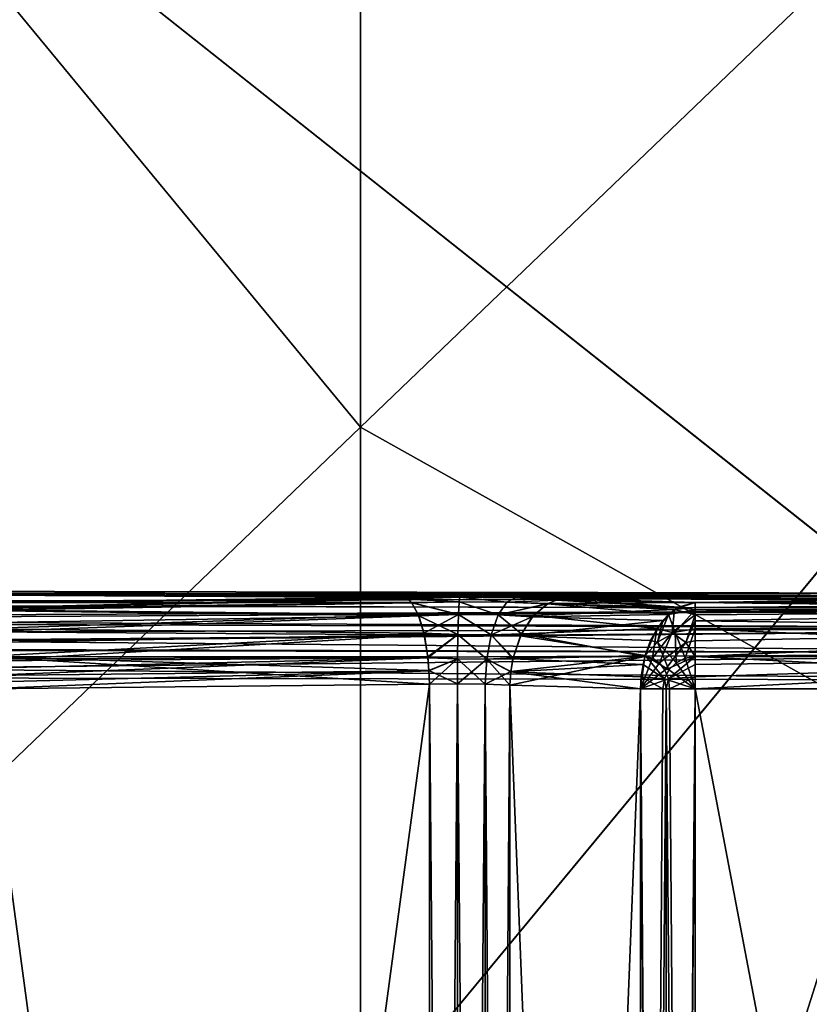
# Model space of a CAD drawing. Header units: millimetres. Extents: x -41 to 11, y -3 to 963.
# Tile 327 of 656: x -35.64 to -33.36, y 323.95 to 326.79. Entities that reach past the tile are written whole.
import ezdxf

# ---------------------------------------------------------------- set-up
doc = ezdxf.new("R2010")
doc.units = ezdxf.units.MM
doc.header["$LTSCALE"] = 65.185185
for name, color, linetype in [('2925', 7, 'CONTINUOUS'), ('2929', 7, 'CONTINUOUS'), ('2961', 7, 'CONTINUOUS'), ('2970', 7, 'CONTINUOUS'), ('2972', 7, 'CONTINUOUS'), ('2980', 7, 'CONTINUOUS'), ('2983', 7, 'CONTINUOUS'), ('2995', 7, 'CONTINUOUS'), ('2997', 7, 'CONTINUOUS'), ('2998', 7, 'CONTINUOUS'), ('3018', 7, 'CONTINUOUS'), ('3019', 7, 'CONTINUOUS'), ('3022', 7, 'CONTINUOUS'), ('3026', 7, 'CONTINUOUS'), ('3028', 7, 'CONTINUOUS'), ('3030', 7, 'CONTINUOUS'), ('3036', 7, 'CONTINUOUS'), ('3037', 7, 'CONTINUOUS'), ('3038', 7, 'CONTINUOUS'), ('3039', 7, 'CONTINUOUS'), ('3040', 7, 'CONTINUOUS'), ('3042', 7, 'CONTINUOUS'), ('3082', 7, 'CONTINUOUS'), ('3145', 7, 'CONTINUOUS'), ('3149', 7, 'CONTINUOUS'), ('3154', 7, 'CONTINUOUS'), ('3155', 7, 'CONTINUOUS'), ('3156', 7, 'CONTINUOUS'), ('3157', 7, 'CONTINUOUS'), ('3160', 7, 'CONTINUOUS'), ('3321', 7, 'CONTINUOUS'), ('3323', 7, 'CONTINUOUS'), ('3384', 7, 'CONTINUOUS'), ('3385', 7, 'CONTINUOUS')]:
    doc.layers.add(name, color=color, linetype=linetype)

msp = doc.modelspace()

# ---------------------------------------------------------------- linework, layer by layer
at = {"layer": '2925', "linetype": 'Continuous'}
for points in [[(-34.6518, 325.6143, 80.6992), (-34.6518, 330.4012, 80.8803), (-37.2415, 328.7487, 85.4452), (-34.6518, 325.6143, 80.6992)], [(-34.6518, 325.6143, 80.6992), (-32.062, 328.0976, 76.0589), (-34.6518, 330.4012, 80.8803), (-34.6518, 325.6143, 80.6992)], [(-37.2415, 323.1297, 85.3396), (-34.6518, 325.6143, 80.6992), (-37.2415, 328.7487, 85.4452), (-37.2415, 323.1297, 85.3396)], [(-32.062, 324.1643, 75.7017), (-32.062, 328.0976, 76.0589), (-34.6518, 325.6143, 80.6992), (-32.062, 324.1643, 75.7017)], [(-34.6518, 320.8423, 80.447), (-34.6518, 325.6143, 80.6992), (-37.2415, 323.1297, 85.3396), (-34.6518, 320.8423, 80.447)], [(-34.6518, 320.8423, 80.447), (-32.062, 324.1643, 75.7017), (-34.6518, 325.6143, 80.6992), (-34.6518, 320.8423, 80.447)], [(-32.062, 320.2602, 75.2457), (-32.062, 324.1643, 75.7017), (-34.6518, 320.8423, 80.447), (-32.062, 320.2602, 75.2457)]]:
    msp.add_3dface(points, dxfattribs=at)
at = {"layer": '2929', "linetype": 'Continuous'}
for points in [[(-34.6518, 330.4012, 21.1197), (-34.6518, 325.6143, 21.3008), (-37.2415, 328.7487, 16.5548), (-34.6518, 330.4012, 21.1197)], [(-34.6518, 330.4012, 21.1197), (-32.062, 328.0976, 25.9411), (-34.6518, 325.6143, 21.3008), (-34.6518, 330.4012, 21.1197)], [(-37.2415, 328.7487, 16.5548), (-34.6518, 325.6143, 21.3008), (-37.2415, 323.1297, 16.6604), (-37.2415, 328.7487, 16.5548)], [(-32.062, 328.0976, 25.9411), (-32.062, 324.1643, 26.2983), (-34.6518, 325.6143, 21.3008), (-32.062, 328.0976, 25.9411)], [(-34.6518, 325.6143, 21.3008), (-34.6518, 320.8423, 21.553), (-37.2415, 323.1297, 16.6604), (-34.6518, 325.6143, 21.3008)], [(-34.6518, 325.6143, 21.3008), (-32.062, 324.1643, 26.2983), (-34.6518, 320.8423, 21.553), (-34.6518, 325.6143, 21.3008)], [(-32.062, 324.1643, 26.2983), (-32.062, 320.2602, 26.7543), (-34.6518, 320.8423, 21.553), (-32.062, 324.1643, 26.2983)]]:
    msp.add_3dface(points, dxfattribs=at)
at = {"layer": '2961', "linetype": 'Continuous'}
for points in [[(-38.6741, 325.1453, 88.9527), (-31.875, 325.1329, 89.3091), (-31.875, 325.1229, 89.2297), (-38.6741, 325.1453, 88.9527)], [(-38.5602, 325.1365, 88.8845), (-38.6741, 325.1453, 88.9527), (-31.875, 325.1229, 89.2297), (-38.5602, 325.1365, 88.8845)], [(-38.5529, 325.1352, 88.8801), (-38.5602, 325.1365, 88.8845), (-31.875, 325.1229, 89.2297), (-38.5529, 325.1352, 88.8801)], [(-38.4532, 325.1053, 88.8202), (-38.5529, 325.1352, 88.8801), (-31.875, 325.1229, 89.2297), (-38.4532, 325.1053, 88.8202)], [(-31.875, 325.0884, 89.1575), (-38.4532, 325.1053, 88.8202), (-31.875, 325.1229, 89.2297), (-31.875, 325.0884, 89.1575)], [(-38.4503, 325.1041, 88.8185), (-38.4532, 325.1053, 88.8202), (-31.875, 325.0884, 89.1575), (-38.4503, 325.1041, 88.8185)], [(-38.376, 325.0622, 88.7736), (-38.4503, 325.1041, 88.8185), (-31.875, 325.0884, 89.1575), (-38.376, 325.0622, 88.7736)], [(-31.875, 325.0329, 89.1), (-38.376, 325.0622, 88.7736), (-31.875, 325.0884, 89.1575), (-31.875, 325.0329, 89.1)], [(-38.363, 325.0521, 88.7657), (-38.376, 325.0622, 88.7736), (-31.875, 325.0329, 89.1), (-38.363, 325.0521, 88.7657)], [(-38.3275, 325.0177, 88.7441), (-38.363, 325.0521, 88.7657), (-31.875, 325.0329, 89.1), (-38.3275, 325.0177, 88.7441)], [(-31.875, 324.962, 89.0629), (-38.3275, 325.0177, 88.7441), (-31.875, 325.0329, 89.1), (-31.875, 324.962, 89.0629)], [(-38.3012, 324.9795, 88.728), (-38.3275, 325.0177, 88.7441), (-31.875, 324.962, 89.0629), (-38.3012, 324.9795, 88.728)], [(-38.2987, 324.9746, 88.7265), (-38.3012, 324.9795, 88.728), (-31.875, 324.962, 89.0629), (-38.2987, 324.9746, 88.7265)], [(-38.2839, 324.9339, 88.7172), (-38.2987, 324.9746, 88.7265), (-31.875, 324.962, 89.0629), (-38.2839, 324.9339, 88.7172)], [(-31.875, 324.883, 89.05), (-38.2839, 324.9339, 88.7172), (-31.875, 324.962, 89.0629), (-31.875, 324.883, 89.05)], [(-38.2797, 324.8948, 88.7143), (-38.2839, 324.9339, 88.7172), (-31.875, 324.883, 89.05), (-38.2797, 324.8948, 88.7143)]]:
    msp.add_3dface(points, dxfattribs=at)
at = {"layer": '2970', "linetype": 'Continuous'}
for points in [[(-31.875, 315.3414, 90.25), (-31.875, 324.8586, 90.25), (-33.6858, 315.3414, 90.25), (-31.875, 315.3414, 90.25)], [(-31.875, 324.8586, 90.25), (-33.6858, 324.8586, 90.25), (-33.6858, 315.3414, 90.25), (-31.875, 324.8586, 90.25)]]:
    msp.add_3dface(points, dxfattribs=at)
at = {"layer": '2972', "linetype": 'Continuous'}
for points in [[(-33.8441, 324.8586, 90.1935), (-33.7792, 315.3414, 90.2319), (-33.7698, 315.3414, 90.2354), (-33.8441, 324.8586, 90.1935)], [(-33.7698, 324.8586, 90.2354), (-33.8441, 324.8586, 90.1935), (-33.7698, 315.3414, 90.2354), (-33.7698, 324.8586, 90.2354)], [(-33.8441, 324.8586, 90.1935), (-33.8441, 315.3414, 90.1935), (-33.7792, 315.3414, 90.2319), (-33.8441, 324.8586, 90.1935)], [(-33.7598, 324.8586, 90.2388), (-33.7698, 324.8586, 90.2354), (-33.6858, 315.3414, 90.25), (-33.7598, 324.8586, 90.2388)], [(-33.6858, 315.3414, 90.25), (-33.7698, 324.8586, 90.2354), (-33.7698, 315.3414, 90.2354), (-33.6858, 315.3414, 90.25)], [(-33.6858, 324.8586, 90.25), (-33.7598, 324.8586, 90.2388), (-33.6858, 315.3414, 90.25), (-33.6858, 324.8586, 90.25)]]:
    msp.add_3dface(points, dxfattribs=at)
at = {"layer": '2980', "linetype": 'Continuous'}
for points in [[(-35.7388, 315.3414, 90.2388), (-34.4534, 315.3275, 89.8398), (-34.4534, 324.8725, 89.8398), (-35.7388, 315.3414, 90.2388)], [(-35.7388, 324.8586, 90.2388), (-35.7388, 315.3414, 90.2388), (-34.4534, 324.8725, 89.8398), (-35.7388, 324.8586, 90.2388)]]:
    msp.add_3dface(points, dxfattribs=at)
at = {"layer": '2983', "linetype": 'Continuous'}
for points in [[(-34.221, 324.8693, 89.8851), (-34.221, 315.3307, 89.8851), (-33.8441, 324.8586, 90.1935), (-34.221, 324.8693, 89.8851)], [(-33.8441, 324.8586, 90.1935), (-34.221, 315.3307, 89.8851), (-33.8441, 315.3414, 90.1935), (-33.8441, 324.8586, 90.1935)]]:
    msp.add_3dface(points, dxfattribs=at)
at = {"layer": '2995', "linetype": 'Continuous'}
for points in [[(-34.4534, 324.8725, 89.8398), (-34.3724, 315.3267, 89.8287), (-34.3723, 324.8733, 89.8287), (-34.4534, 324.8725, 89.8398)], [(-34.4534, 324.8725, 89.8398), (-34.4534, 315.3275, 89.8398), (-34.3724, 315.3267, 89.8287), (-34.4534, 324.8725, 89.8398)], [(-34.3724, 315.3267, 89.8287), (-34.2919, 315.3278, 89.8444), (-34.3723, 324.8733, 89.8287), (-34.3724, 315.3267, 89.8287)], [(-34.3723, 324.8733, 89.8287), (-34.2919, 315.3278, 89.8444), (-34.2919, 324.8722, 89.8444), (-34.3723, 324.8733, 89.8287)], [(-34.2919, 315.3278, 89.8444), (-34.221, 315.3307, 89.8851), (-34.2919, 324.8722, 89.8444), (-34.2919, 315.3278, 89.8444)], [(-34.221, 315.3307, 89.8851), (-34.221, 324.8693, 89.8851), (-34.2919, 324.8722, 89.8444), (-34.221, 315.3307, 89.8851)]]:
    msp.add_3dface(points, dxfattribs=at)
at = {"layer": '2997', "linetype": 'Continuous'}
for points in [[(-34.3653, 325.1231, 89.5875), (-34.5274, 325.1224, 89.6098), (-34.5159, 325.118, 89.647), (-34.3653, 325.1231, 89.5875)], [(-34.3673, 325.11, 89.6592), (-34.3653, 325.1231, 89.5875), (-34.5159, 325.118, 89.647), (-34.3673, 325.11, 89.6592)], [(-34.5043, 325.1072, 89.6841), (-34.3673, 325.11, 89.6592), (-34.5159, 325.118, 89.647), (-34.5043, 325.1072, 89.6841)], [(-34.3693, 325.0735, 89.7285), (-34.3673, 325.11, 89.6592), (-34.5043, 325.1072, 89.6841), (-34.3693, 325.0735, 89.7285)], [(-34.4838, 325.0695, 89.7486), (-34.3693, 325.0735, 89.7285), (-34.5043, 325.1072, 89.6841), (-34.4838, 325.0695, 89.7486)], [(-34.3693, 325.0735, 89.7285), (-34.2544, 325.0726, 89.751), (-34.3673, 325.11, 89.6592), (-34.3693, 325.0735, 89.7285)], [(-34.2297, 325.109, 89.6861), (-34.3653, 325.1231, 89.5875), (-34.3673, 325.11, 89.6592), (-34.2297, 325.109, 89.6861)], [(-34.2544, 325.0726, 89.751), (-34.2297, 325.109, 89.6861), (-34.3673, 325.11, 89.6592), (-34.2544, 325.0726, 89.751)], [(-34.2044, 325.122, 89.6189), (-34.3653, 325.1231, 89.5875), (-34.2297, 325.109, 89.6861), (-34.2044, 325.122, 89.6189)], [(-34.2544, 325.0726, 89.751), (-34.1106, 325.1054, 89.7585), (-34.2297, 325.109, 89.6861), (-34.2544, 325.0726, 89.751)], [(-34.1528, 325.0709, 89.8088), (-34.1106, 325.1054, 89.7585), (-34.2544, 325.0726, 89.751), (-34.1528, 325.0709, 89.8088)], [(-34.0868, 325.1152, 89.7298), (-34.2044, 325.122, 89.6189), (-34.2297, 325.109, 89.6861), (-34.0868, 325.1152, 89.7298)], [(-34.1106, 325.1054, 89.7585), (-34.0868, 325.1152, 89.7298), (-34.2297, 325.109, 89.6861), (-34.1106, 325.1054, 89.7585)], [(-34.0626, 325.1192, 89.7004), (-34.2044, 325.122, 89.6189), (-34.0868, 325.1152, 89.7298), (-34.0626, 325.1192, 89.7004)], [(-34.3709, 325.0157, 89.7842), (-34.3693, 325.0735, 89.7285), (-34.4838, 325.0695, 89.7486), (-34.3709, 325.0157, 89.7842)], [(-34.3709, 325.0157, 89.7842), (-34.2746, 325.0148, 89.8031), (-34.3693, 325.0735, 89.7285), (-34.3709, 325.0157, 89.7842)], [(-34.2746, 325.0148, 89.8031), (-34.2544, 325.0726, 89.751), (-34.3693, 325.0735, 89.7285), (-34.2746, 325.0148, 89.8031)], [(-34.2746, 325.0148, 89.8031), (-34.1878, 325.0171, 89.8498), (-34.2544, 325.0726, 89.751), (-34.2746, 325.0148, 89.8031)], [(-34.1878, 325.0171, 89.8498), (-34.1528, 325.0709, 89.8088), (-34.2544, 325.0726, 89.751), (-34.1878, 325.0171, 89.8498)], [(-34.4679, 325.0143, 89.7981), (-34.3709, 325.0157, 89.7842), (-34.4838, 325.0695, 89.7486), (-34.4679, 325.0143, 89.7981)], [(-34.4576, 324.9479, 89.8289), (-34.3709, 325.0157, 89.7842), (-34.4679, 325.0143, 89.7981), (-34.4576, 324.9479, 89.8289)], [(-34.3719, 324.9452, 89.8181), (-34.3709, 325.0157, 89.7842), (-34.4576, 324.9479, 89.8289), (-34.3719, 324.9452, 89.8181)], [(-34.3719, 324.9452, 89.8181), (-34.2873, 324.9442, 89.8348), (-34.3709, 325.0157, 89.7842), (-34.3719, 324.9452, 89.8181)], [(-34.2873, 324.9442, 89.8348), (-34.2746, 325.0148, 89.8031), (-34.3709, 325.0157, 89.7842), (-34.2873, 324.9442, 89.8348)], [(-34.2873, 324.9442, 89.8348), (-34.2116, 324.948, 89.8764), (-34.2746, 325.0148, 89.8031), (-34.2873, 324.9442, 89.8348)], [(-34.2116, 324.948, 89.8764), (-34.1878, 325.0171, 89.8498), (-34.2746, 325.0148, 89.8031), (-34.2116, 324.948, 89.8764)], [(-34.4546, 324.9105, 89.8372), (-34.3719, 324.9452, 89.8181), (-34.4576, 324.9479, 89.8289), (-34.4546, 324.9105, 89.8372)], [(-34.4534, 324.8725, 89.8398), (-34.3719, 324.9452, 89.8181), (-34.4546, 324.9105, 89.8372), (-34.4534, 324.8725, 89.8398)], [(-34.4534, 324.8725, 89.8398), (-34.3723, 324.8733, 89.8287), (-34.3719, 324.9452, 89.8181), (-34.4534, 324.8725, 89.8398)], [(-34.3723, 324.8733, 89.8287), (-34.2873, 324.9442, 89.8348), (-34.3719, 324.9452, 89.8181), (-34.3723, 324.8733, 89.8287)], [(-34.3723, 324.8733, 89.8287), (-34.2919, 324.8722, 89.8444), (-34.2873, 324.9442, 89.8348), (-34.3723, 324.8733, 89.8287)], [(-34.2919, 324.8722, 89.8444), (-34.2183, 324.9086, 89.8833), (-34.2873, 324.9442, 89.8348), (-34.2919, 324.8722, 89.8444)], [(-34.2183, 324.9086, 89.8833), (-34.2116, 324.948, 89.8764), (-34.2873, 324.9442, 89.8348), (-34.2183, 324.9086, 89.8833)], [(-34.2919, 324.8722, 89.8444), (-34.221, 324.8693, 89.8851), (-34.2183, 324.9086, 89.8833), (-34.2919, 324.8722, 89.8444)]]:
    msp.add_3dface(points, dxfattribs=at)
at = {"layer": '2998', "linetype": 'Continuous'}
for points in [[(-34.3653, 325.1231, 89.5875), (-38.6741, 325.1453, 88.9527), (-34.5274, 325.1224, 89.6098), (-34.3653, 325.1231, 89.5875)], [(-31.875, 325.1329, 89.3091), (-38.6741, 325.1453, 88.9527), (-34.3653, 325.1231, 89.5875), (-31.875, 325.1329, 89.3091)], [(-38.6741, 325.1453, 88.9527), (-35.8129, 325.1084, 90.0087), (-34.5274, 325.1224, 89.6098), (-38.6741, 325.1453, 88.9527)], [(-31.875, 325.1084, 90.0087), (-31.875, 325.1329, 89.3091), (-34.3653, 325.1231, 89.5875), (-31.875, 325.1084, 90.0087)], [(-34.2044, 325.122, 89.6189), (-31.875, 325.1084, 90.0087), (-34.3653, 325.1231, 89.5875), (-34.2044, 325.122, 89.6189)], [(-34.0626, 325.1192, 89.7004), (-31.875, 325.1084, 90.0087), (-34.2044, 325.122, 89.6189), (-34.0626, 325.1192, 89.7004)], [(-33.6858, 325.1084, 90.0087), (-31.875, 325.1084, 90.0087), (-34.0626, 325.1192, 89.7004), (-33.6858, 325.1084, 90.0087)]]:
    msp.add_3dface(points, dxfattribs=at)
at = {"layer": '3018', "linetype": 'Continuous'}
for points in [[(-38.2797, 324.8948, 13.2857), (-38.3101, 320.1389, 13.2872), (-31.875, 324.883, 12.95), (-38.2797, 324.8948, 13.2857)], [(-38.3101, 320.1389, 13.2872), (-31.875, 315.317, 12.95), (-31.875, 324.883, 12.95), (-38.3101, 320.1389, 13.2872)]]:
    msp.add_3dface(points, dxfattribs=at)
at = {"layer": '3019', "linetype": 'Continuous'}
for points in [[(-38.6741, 325.1453, 13.0473), (-38.5602, 325.1365, 13.1155), (-31.875, 325.1329, 12.6909), (-38.6741, 325.1453, 13.0473)], [(-38.5602, 325.1365, 13.1155), (-38.553, 325.1352, 13.1198), (-31.875, 325.1329, 12.6909), (-38.5602, 325.1365, 13.1155)], [(-38.553, 325.1352, 13.1198), (-38.4532, 325.1053, 13.1798), (-31.875, 325.1229, 12.7703), (-38.553, 325.1352, 13.1198)], [(-31.875, 325.1329, 12.6909), (-38.553, 325.1352, 13.1198), (-31.875, 325.1229, 12.7703), (-31.875, 325.1329, 12.6909)], [(-38.4532, 325.1053, 13.1798), (-38.4504, 325.1042, 13.1815), (-31.875, 325.1229, 12.7703), (-38.4532, 325.1053, 13.1798)], [(-31.875, 325.1229, 12.7703), (-38.4504, 325.1042, 13.1815), (-31.875, 325.0884, 12.8425), (-31.875, 325.1229, 12.7703)], [(-38.4504, 325.1042, 13.1815), (-38.376, 325.0622, 13.2264), (-31.875, 325.0884, 12.8425), (-38.4504, 325.1042, 13.1815)], [(-38.376, 325.0622, 13.2264), (-38.363, 325.0521, 13.2343), (-31.875, 325.0884, 12.8425), (-38.376, 325.0622, 13.2264)], [(-31.875, 325.0884, 12.8425), (-38.363, 325.0521, 13.2343), (-31.875, 325.0329, 12.9), (-31.875, 325.0884, 12.8425)], [(-38.363, 325.0521, 13.2343), (-38.3275, 325.0176, 13.2559), (-31.875, 325.0329, 12.9), (-38.363, 325.0521, 13.2343)], [(-38.3275, 325.0176, 13.2559), (-38.3012, 324.9794, 13.272), (-31.875, 325.0329, 12.9), (-38.3275, 325.0176, 13.2559)], [(-38.3012, 324.9794, 13.272), (-38.2987, 324.9746, 13.2735), (-31.875, 325.0329, 12.9), (-38.3012, 324.9794, 13.272)], [(-31.875, 325.0329, 12.9), (-38.2987, 324.9746, 13.2735), (-31.875, 324.962, 12.9371), (-31.875, 325.0329, 12.9)], [(-38.2987, 324.9746, 13.2735), (-38.2839, 324.9339, 13.2828), (-31.875, 324.962, 12.9371), (-38.2987, 324.9746, 13.2735)], [(-38.2839, 324.9339, 13.2828), (-38.2797, 324.8948, 13.2857), (-31.875, 324.962, 12.9371), (-38.2839, 324.9339, 13.2828)], [(-38.2797, 324.8948, 13.2857), (-31.875, 324.883, 12.95), (-31.875, 324.962, 12.9371), (-38.2797, 324.8948, 13.2857)]]:
    msp.add_3dface(points, dxfattribs=at)
at = {"layer": '3022', "linetype": 'Continuous'}
for points in [[(-34.5275, 325.1224, 12.3902), (-38.6741, 325.1453, 13.0473), (-34.3655, 325.1231, 12.4125), (-34.5275, 325.1224, 12.3902)], [(-35.8129, 325.1084, 11.9913), (-38.6741, 325.1453, 13.0473), (-34.5275, 325.1224, 12.3902), (-35.8129, 325.1084, 11.9913)], [(-38.6741, 325.1453, 13.0473), (-31.875, 325.1329, 12.6909), (-34.3655, 325.1231, 12.4125), (-38.6741, 325.1453, 13.0473)], [(-34.3655, 325.1231, 12.4125), (-31.875, 325.1329, 12.6909), (-34.2046, 325.122, 12.3812), (-34.3655, 325.1231, 12.4125)], [(-34.2046, 325.122, 12.3812), (-31.875, 325.1329, 12.6909), (-34.0627, 325.1192, 12.2996), (-34.2046, 325.122, 12.3812)], [(-34.0627, 325.1192, 12.2996), (-31.875, 325.1329, 12.6909), (-33.6858, 325.1084, 11.9913), (-34.0627, 325.1192, 12.2996)], [(-33.6858, 325.1084, 11.9913), (-31.875, 325.1329, 12.6909), (-31.875, 325.1084, 11.9913), (-33.6858, 325.1084, 11.9913)]]:
    msp.add_3dface(points, dxfattribs=at)
at = {"layer": '3026', "linetype": 'Continuous'}
for points in [[(-31.875, 315.3414, 11.75), (-33.6858, 315.3414, 11.75), (-33.6858, 324.8586, 11.75), (-31.875, 315.3414, 11.75)], [(-31.875, 324.8586, 11.75), (-31.875, 315.3414, 11.75), (-33.6858, 324.8586, 11.75), (-31.875, 324.8586, 11.75)]]:
    msp.add_3dface(points, dxfattribs=at)
at = {"layer": '3028', "linetype": 'Continuous'}
for points in [[(-33.8441, 315.3414, 11.8065), (-33.8441, 324.8586, 11.8065), (-33.7792, 324.8586, 11.7681), (-33.8441, 315.3414, 11.8065)], [(-33.7698, 315.3414, 11.7646), (-33.8441, 315.3414, 11.8065), (-33.7698, 324.8586, 11.7646), (-33.7698, 315.3414, 11.7646)], [(-33.8441, 315.3414, 11.8065), (-33.7792, 324.8586, 11.7681), (-33.7698, 324.8586, 11.7646), (-33.8441, 315.3414, 11.8065)], [(-33.7598, 315.3414, 11.7612), (-33.7698, 315.3414, 11.7646), (-33.6858, 324.8586, 11.75), (-33.7598, 315.3414, 11.7612)], [(-33.6858, 324.8586, 11.75), (-33.7698, 315.3414, 11.7646), (-33.7698, 324.8586, 11.7646), (-33.6858, 324.8586, 11.75)], [(-33.6858, 315.3414, 11.75), (-33.7598, 315.3414, 11.7612), (-33.6858, 324.8586, 11.75), (-33.6858, 315.3414, 11.75)]]:
    msp.add_3dface(points, dxfattribs=at)
at = {"layer": '3030', "linetype": 'Continuous'}
for points in [[(-33.8441, 324.8586, 11.8065), (-33.8441, 315.3414, 11.8065), (-34.221, 324.8693, 12.1149), (-33.8441, 324.8586, 11.8065)], [(-33.8441, 315.3414, 11.8065), (-34.221, 315.3307, 12.1149), (-34.221, 324.8693, 12.1149), (-33.8441, 315.3414, 11.8065)]]:
    msp.add_3dface(points, dxfattribs=at)
at = {"layer": '3036', "linetype": 'Continuous'}
for points in [[(-33.6858, 325.1084, 11.9913), (-31.875, 325.1084, 11.9913), (-31.875, 325.0869, 11.8983), (-33.6858, 325.1084, 11.9913)], [(-33.6858, 325.1084, 11.9913), (-31.875, 325.0869, 11.8983), (-33.6858, 325.087, 11.8983), (-33.6858, 325.1084, 11.9913)], [(-31.875, 325.0869, 11.8983), (-31.875, 325.0322, 11.8202), (-33.6858, 325.087, 11.8983), (-31.875, 325.0869, 11.8983)], [(-33.6858, 325.087, 11.8983), (-31.875, 325.0322, 11.8202), (-33.6858, 325.0322, 11.8201), (-33.6858, 325.087, 11.8983)], [(-33.6858, 325.0322, 11.8201), (-31.875, 324.9523, 11.7682), (-33.6858, 324.9521, 11.7681), (-33.6858, 325.0322, 11.8201)], [(-31.875, 325.0322, 11.8202), (-31.875, 324.9523, 11.7682), (-33.6858, 325.0322, 11.8201), (-31.875, 325.0322, 11.8202)], [(-31.875, 324.9523, 11.7682), (-31.875, 324.8586, 11.75), (-33.6858, 324.9521, 11.7681), (-31.875, 324.9523, 11.7682)], [(-33.6858, 324.9521, 11.7681), (-31.875, 324.8586, 11.75), (-33.6858, 324.8586, 11.75), (-33.6858, 324.9521, 11.7681)]]:
    msp.add_3dface(points, dxfattribs=at)
at = {"layer": '3037', "linetype": 'Continuous'}
for points in [[(-33.6858, 325.1084, 11.9913), (-33.6858, 325.087, 11.8983), (-33.7348, 325.0941, 11.9319), (-33.6858, 325.1084, 11.9913)], [(-33.7796, 325.0558, 11.8784), (-33.7629, 325.0735, 11.8982), (-33.7949, 324.9936, 11.8201), (-33.7796, 325.0558, 11.8784)], [(-33.7949, 324.9936, 11.8201), (-33.7629, 325.0735, 11.8982), (-33.7436, 325.0222, 11.8201), (-33.7949, 324.9936, 11.8201)], [(-33.7348, 325.0941, 11.9319), (-33.6858, 325.087, 11.8983), (-33.7629, 325.0735, 11.8982), (-33.7348, 325.0941, 11.9319)], [(-33.7629, 325.0735, 11.8982), (-33.6858, 325.087, 11.8983), (-33.7436, 325.0222, 11.8201), (-33.7629, 325.0735, 11.8982)], [(-33.6858, 325.087, 11.8983), (-33.6858, 325.0322, 11.8201), (-33.7436, 325.0222, 11.8201), (-33.6858, 325.087, 11.8983)], [(-33.8147, 324.9983, 11.8376), (-33.7796, 325.0558, 11.8784), (-33.7949, 324.9936, 11.8201), (-33.8147, 324.9983, 11.8376)], [(-33.7949, 324.9936, 11.8201), (-33.7436, 325.0222, 11.8201), (-33.7407, 324.9342, 11.7681), (-33.7949, 324.9936, 11.8201)], [(-33.7436, 325.0222, 11.8201), (-33.6858, 325.0322, 11.8201), (-33.7146, 324.9475, 11.7681), (-33.7436, 325.0222, 11.8201)], [(-33.7407, 324.9342, 11.7681), (-33.7436, 325.0222, 11.8201), (-33.7146, 324.9475, 11.7681), (-33.7407, 324.9342, 11.7681)], [(-33.6858, 325.0322, 11.8201), (-33.6858, 324.9521, 11.7681), (-33.7146, 324.9475, 11.7681), (-33.6858, 325.0322, 11.8201)], [(-33.8302, 324.9548, 11.8201), (-33.8147, 324.9983, 11.8376), (-33.7949, 324.9936, 11.8201), (-33.8302, 324.9548, 11.8201)], [(-33.8302, 324.9548, 11.8201), (-33.7949, 324.9936, 11.8201), (-33.7614, 324.9135, 11.7681), (-33.8302, 324.9548, 11.8201)], [(-33.7614, 324.9135, 11.7681), (-33.7949, 324.9936, 11.8201), (-33.7407, 324.9342, 11.7681), (-33.7614, 324.9135, 11.7681)], [(-33.8419, 324.8936, 11.8079), (-33.8364, 324.9294, 11.8134), (-33.7747, 324.8875, 11.7681), (-33.8419, 324.8936, 11.8079)], [(-33.8364, 324.9294, 11.8134), (-33.8302, 324.9548, 11.8201), (-33.7747, 324.8875, 11.7681), (-33.8364, 324.9294, 11.8134)], [(-33.7747, 324.8875, 11.7681), (-33.8302, 324.9548, 11.8201), (-33.7614, 324.9135, 11.7681), (-33.7747, 324.8875, 11.7681)], [(-33.6858, 324.8586, 11.75), (-33.7614, 324.9135, 11.7681), (-33.7407, 324.9342, 11.7681), (-33.6858, 324.8586, 11.75)], [(-33.6858, 324.8586, 11.75), (-33.7407, 324.9342, 11.7681), (-33.7146, 324.9475, 11.7681), (-33.6858, 324.8586, 11.75)], [(-33.6858, 324.9521, 11.7681), (-33.6858, 324.8586, 11.75), (-33.7146, 324.9475, 11.7681), (-33.6858, 324.9521, 11.7681)], [(-33.6858, 324.8586, 11.75), (-33.7747, 324.8875, 11.7681), (-33.7614, 324.9135, 11.7681), (-33.6858, 324.8586, 11.75)], [(-33.8441, 324.8586, 11.8065), (-33.8419, 324.8936, 11.8079), (-33.7792, 324.8586, 11.7681), (-33.8441, 324.8586, 11.8065)], [(-33.7792, 324.8586, 11.7681), (-33.8419, 324.8936, 11.8079), (-33.7747, 324.8875, 11.7681), (-33.7792, 324.8586, 11.7681)], [(-33.7792, 324.8586, 11.7681), (-33.7747, 324.8875, 11.7681), (-33.7698, 324.8586, 11.7646), (-33.7792, 324.8586, 11.7681)], [(-33.7747, 324.8875, 11.7681), (-33.6858, 324.8586, 11.75), (-33.7698, 324.8586, 11.7646), (-33.7747, 324.8875, 11.7681)]]:
    msp.add_3dface(points, dxfattribs=at)
at = {"layer": '3038', "linetype": 'Continuous'}
for points in [[(-34.1125, 325.1044, 12.2393), (-33.7629, 325.0735, 11.8982), (-34.1563, 325.0669, 12.1871), (-34.1125, 325.1044, 12.2393)], [(-34.0875, 325.115, 12.2694), (-33.7348, 325.0941, 11.9319), (-34.1125, 325.1044, 12.2393), (-34.0875, 325.115, 12.2694)], [(-33.7348, 325.0941, 11.9319), (-33.7629, 325.0735, 11.8982), (-34.1125, 325.1044, 12.2393), (-33.7348, 325.0941, 11.9319)], [(-34.0627, 325.1192, 12.2996), (-33.7348, 325.0941, 11.9319), (-34.0875, 325.115, 12.2694), (-34.0627, 325.1192, 12.2996)], [(-34.0627, 325.1192, 12.2996), (-33.6858, 325.1084, 11.9913), (-33.7348, 325.0941, 11.9319), (-34.0627, 325.1192, 12.2996)], [(-33.7629, 325.0735, 11.8982), (-33.7796, 325.0558, 11.8784), (-34.1563, 325.0669, 12.1871), (-33.7629, 325.0735, 11.8982)], [(-34.1563, 325.0669, 12.1871), (-33.7796, 325.0558, 11.8784), (-34.1904, 325.0116, 12.1473), (-34.1563, 325.0669, 12.1871)], [(-33.7796, 325.0558, 11.8784), (-33.8147, 324.9983, 11.8376), (-34.1904, 325.0116, 12.1473), (-33.7796, 325.0558, 11.8784)], [(-34.1904, 325.0116, 12.1473), (-33.8302, 324.9548, 11.8201), (-34.2122, 324.945, 12.1229), (-34.1904, 325.0116, 12.1473)], [(-33.8147, 324.9983, 11.8376), (-33.8302, 324.9548, 11.8201), (-34.1904, 325.0116, 12.1473), (-33.8147, 324.9983, 11.8376)], [(-34.2122, 324.945, 12.1229), (-33.8364, 324.9294, 11.8134), (-34.2185, 324.9075, 12.1166), (-34.2122, 324.945, 12.1229)], [(-33.8364, 324.9294, 11.8134), (-33.8419, 324.8936, 11.8079), (-34.2185, 324.9075, 12.1166), (-33.8364, 324.9294, 11.8134)], [(-33.8302, 324.9548, 11.8201), (-33.8364, 324.9294, 11.8134), (-34.2122, 324.945, 12.1229), (-33.8302, 324.9548, 11.8201)], [(-34.2185, 324.9075, 12.1166), (-33.8441, 324.8586, 11.8065), (-34.221, 324.8693, 12.1149), (-34.2185, 324.9075, 12.1166)], [(-33.8419, 324.8936, 11.8079), (-33.8441, 324.8586, 11.8065), (-34.2185, 324.9075, 12.1166), (-33.8419, 324.8936, 11.8079)]]:
    msp.add_3dface(points, dxfattribs=at)
at = {"layer": '3039', "linetype": 'Continuous'}
for points in [[(-34.5275, 325.1224, 12.3902), (-34.3655, 325.1231, 12.4125), (-34.5162, 325.1182, 12.354), (-34.5275, 325.1224, 12.3902)], [(-34.5162, 325.1182, 12.354), (-34.3655, 325.1231, 12.4125), (-34.3674, 325.11, 12.3408), (-34.5162, 325.1182, 12.354)], [(-34.5051, 325.1082, 12.3186), (-34.5162, 325.1182, 12.354), (-34.3674, 325.11, 12.3408), (-34.5051, 325.1082, 12.3186)], [(-34.3694, 325.0735, 12.2715), (-34.5051, 325.1082, 12.3186), (-34.3674, 325.11, 12.3408), (-34.3694, 325.0735, 12.2715)], [(-34.4854, 325.0735, 12.2564), (-34.5051, 325.1082, 12.3186), (-34.3694, 325.0735, 12.2715), (-34.4854, 325.0735, 12.2564)], [(-34.3694, 325.0735, 12.2715), (-34.3674, 325.11, 12.3408), (-34.2545, 325.0726, 12.249), (-34.3694, 325.0735, 12.2715)], [(-34.3674, 325.11, 12.3408), (-34.3655, 325.1231, 12.4125), (-34.2298, 325.109, 12.3139), (-34.3674, 325.11, 12.3408)], [(-34.2545, 325.0726, 12.249), (-34.3674, 325.11, 12.3408), (-34.2298, 325.109, 12.3139), (-34.2545, 325.0726, 12.249)], [(-34.3655, 325.1231, 12.4125), (-34.2046, 325.122, 12.3812), (-34.2298, 325.109, 12.3139), (-34.3655, 325.1231, 12.4125)], [(-34.1125, 325.1044, 12.2393), (-34.2545, 325.0726, 12.249), (-34.2298, 325.109, 12.3139), (-34.1125, 325.1044, 12.2393)], [(-34.1125, 325.1044, 12.2393), (-34.1563, 325.0669, 12.1871), (-34.2545, 325.0726, 12.249), (-34.1125, 325.1044, 12.2393)], [(-34.2046, 325.122, 12.3812), (-34.0875, 325.115, 12.2694), (-34.2298, 325.109, 12.3139), (-34.2046, 325.122, 12.3812)], [(-34.0875, 325.115, 12.2694), (-34.1125, 325.1044, 12.2393), (-34.2298, 325.109, 12.3139), (-34.0875, 325.115, 12.2694)], [(-34.2046, 325.122, 12.3812), (-34.0627, 325.1192, 12.2996), (-34.0875, 325.115, 12.2694), (-34.2046, 325.122, 12.3812)], [(-34.469, 325.0197, 12.2055), (-34.4854, 325.0735, 12.2564), (-34.3694, 325.0735, 12.2715), (-34.469, 325.0197, 12.2055)], [(-34.371, 325.0157, 12.2158), (-34.469, 325.0197, 12.2055), (-34.3694, 325.0735, 12.2715), (-34.371, 325.0157, 12.2158)], [(-34.371, 325.0157, 12.2158), (-34.3694, 325.0735, 12.2715), (-34.2747, 325.0148, 12.1969), (-34.371, 325.0157, 12.2158)], [(-34.2747, 325.0148, 12.1969), (-34.3694, 325.0735, 12.2715), (-34.2545, 325.0726, 12.249), (-34.2747, 325.0148, 12.1969)], [(-34.1563, 325.0669, 12.1871), (-34.2747, 325.0148, 12.1969), (-34.2545, 325.0726, 12.249), (-34.1563, 325.0669, 12.1871)], [(-34.1563, 325.0669, 12.1871), (-34.1904, 325.0116, 12.1473), (-34.2747, 325.0148, 12.1969), (-34.1563, 325.0669, 12.1871)], [(-34.4579, 324.9508, 12.1719), (-34.469, 325.0197, 12.2055), (-34.371, 325.0157, 12.2158), (-34.4579, 324.9508, 12.1719)], [(-34.372, 324.9452, 12.1819), (-34.4579, 324.9508, 12.1719), (-34.371, 325.0157, 12.2158), (-34.372, 324.9452, 12.1819)], [(-34.372, 324.9452, 12.1819), (-34.371, 325.0157, 12.2158), (-34.2874, 324.9442, 12.1653), (-34.372, 324.9452, 12.1819)], [(-34.2874, 324.9442, 12.1653), (-34.371, 325.0157, 12.2158), (-34.2747, 325.0148, 12.1969), (-34.2874, 324.9442, 12.1653)], [(-34.2122, 324.945, 12.1229), (-34.2874, 324.9442, 12.1653), (-34.2747, 325.0148, 12.1969), (-34.2122, 324.945, 12.1229)], [(-34.1904, 325.0116, 12.1473), (-34.2122, 324.945, 12.1229), (-34.2747, 325.0148, 12.1969), (-34.1904, 325.0116, 12.1473)], [(-34.4547, 324.9116, 12.163), (-34.4579, 324.9508, 12.1719), (-34.372, 324.9452, 12.1819), (-34.4547, 324.9116, 12.163)], [(-34.3724, 324.8733, 12.1713), (-34.4547, 324.9116, 12.163), (-34.372, 324.9452, 12.1819), (-34.3724, 324.8733, 12.1713)], [(-34.2919, 324.8722, 12.1556), (-34.3724, 324.8733, 12.1713), (-34.372, 324.9452, 12.1819), (-34.2919, 324.8722, 12.1556)], [(-34.2919, 324.8722, 12.1556), (-34.372, 324.9452, 12.1819), (-34.2874, 324.9442, 12.1653), (-34.2919, 324.8722, 12.1556)], [(-34.221, 324.8693, 12.1149), (-34.2919, 324.8722, 12.1556), (-34.2874, 324.9442, 12.1653), (-34.221, 324.8693, 12.1149)], [(-34.2122, 324.945, 12.1229), (-34.2185, 324.9075, 12.1166), (-34.2874, 324.9442, 12.1653), (-34.2122, 324.945, 12.1229)], [(-34.2185, 324.9075, 12.1166), (-34.221, 324.8693, 12.1149), (-34.2874, 324.9442, 12.1653), (-34.2185, 324.9075, 12.1166)], [(-34.3724, 324.8733, 12.1713), (-34.4534, 324.8725, 12.1602), (-34.4547, 324.9116, 12.163), (-34.3724, 324.8733, 12.1713)]]:
    msp.add_3dface(points, dxfattribs=at)
at = {"layer": '3040', "linetype": 'Continuous'}
for points in [[(-35.8129, 325.1084, 11.9913), (-34.5275, 325.1224, 12.3902), (-34.5162, 325.1182, 12.354), (-35.8129, 325.1084, 11.9913)], [(-35.8129, 325.1084, 11.9913), (-34.5162, 325.1182, 12.354), (-34.5051, 325.1082, 12.3186), (-35.8129, 325.1084, 11.9913)], [(-35.8129, 325.1084, 11.9913), (-34.5051, 325.1082, 12.3186), (-35.7851, 325.0871, 11.9024), (-35.8129, 325.1084, 11.9913)], [(-34.5051, 325.1082, 12.3186), (-34.4854, 325.0735, 12.2564), (-35.7851, 325.0871, 11.9024), (-34.5051, 325.1082, 12.3186)], [(-35.7851, 325.0871, 11.9024), (-34.4854, 325.0735, 12.2564), (-35.7613, 325.0323, 11.8278), (-35.7851, 325.0871, 11.9024)], [(-34.4854, 325.0735, 12.2564), (-34.469, 325.0197, 12.2055), (-35.7613, 325.0323, 11.8278), (-34.4854, 325.0735, 12.2564)], [(-35.7613, 325.0323, 11.8278), (-34.469, 325.0197, 12.2055), (-35.7451, 324.9521, 11.7783), (-35.7613, 325.0323, 11.8278)], [(-34.469, 325.0197, 12.2055), (-34.4579, 324.9508, 12.1719), (-35.7451, 324.9521, 11.7783), (-34.469, 325.0197, 12.2055)], [(-34.4547, 324.9116, 12.163), (-34.4534, 324.8725, 12.1602), (-35.7451, 324.9521, 11.7783), (-34.4547, 324.9116, 12.163)], [(-35.7451, 324.9521, 11.7783), (-34.4534, 324.8725, 12.1602), (-35.7388, 324.8586, 11.7612), (-35.7451, 324.9521, 11.7783)], [(-34.4579, 324.9508, 12.1719), (-34.4547, 324.9116, 12.163), (-35.7451, 324.9521, 11.7783), (-34.4579, 324.9508, 12.1719)]]:
    msp.add_3dface(points, dxfattribs=at)
at = {"layer": '3042', "linetype": 'Continuous'}
for points in [[(-34.4534, 324.8725, 12.1602), (-34.4534, 315.3275, 12.1602), (-35.7388, 324.8586, 11.7612), (-34.4534, 324.8725, 12.1602)], [(-34.4534, 315.3275, 12.1602), (-35.7388, 315.3414, 11.7612), (-35.7388, 324.8586, 11.7612), (-34.4534, 315.3275, 12.1602)]]:
    msp.add_3dface(points, dxfattribs=at)
at = {"layer": '3082', "linetype": 'Continuous'}
for points in [[(-34.3724, 324.8733, 12.1713), (-34.4534, 315.3275, 12.1602), (-34.4534, 324.8725, 12.1602), (-34.3724, 324.8733, 12.1713)], [(-34.3723, 315.3267, 12.1713), (-34.4534, 315.3275, 12.1602), (-34.3724, 324.8733, 12.1713), (-34.3723, 315.3267, 12.1713)], [(-34.2919, 324.8722, 12.1556), (-34.3723, 315.3267, 12.1713), (-34.3724, 324.8733, 12.1713), (-34.2919, 324.8722, 12.1556)], [(-34.2919, 315.3278, 12.1556), (-34.3723, 315.3267, 12.1713), (-34.2919, 324.8722, 12.1556), (-34.2919, 315.3278, 12.1556)], [(-34.221, 324.8693, 12.1149), (-34.2919, 315.3278, 12.1556), (-34.2919, 324.8722, 12.1556), (-34.221, 324.8693, 12.1149)], [(-34.221, 315.3307, 12.1149), (-34.2919, 315.3278, 12.1556), (-34.221, 324.8693, 12.1149), (-34.221, 315.3307, 12.1149)]]:
    msp.add_3dface(points, dxfattribs=at)
at = {"layer": '3145', "linetype": 'Continuous'}
for points in [[(-33.2772, 325.2633, 26.6707), (-33.265, 329.4539, 26.3516), (-35.8069, 327.2682, 21.8276), (-33.2772, 325.2633, 26.6707)], [(-35.8167, 322.1957, 22.0526), (-33.2772, 325.2633, 26.6707), (-35.8069, 327.2682, 21.8276), (-35.8167, 322.1957, 22.0526)], [(-33.2915, 321.1006, 27.0956), (-33.2772, 325.2633, 26.6707), (-35.8167, 322.1957, 22.0526), (-33.2915, 321.1006, 27.0956)]]:
    msp.add_3dface(points, dxfattribs=at)
at = {"layer": '3149', "linetype": 'Continuous'}
for points in [[(-33.265, 329.4539, 75.6484), (-33.2772, 325.2634, 75.3293), (-35.8069, 327.2682, 80.1724), (-33.265, 329.4539, 75.6484)], [(-35.8069, 327.2682, 80.1724), (-33.2772, 325.2634, 75.3293), (-35.8167, 322.1957, 79.9474), (-35.8069, 327.2682, 80.1724)], [(-33.2772, 325.2634, 75.3293), (-33.2915, 321.1006, 74.9044), (-35.8167, 322.1957, 79.9474), (-33.2772, 325.2634, 75.3293)]]:
    msp.add_3dface(points, dxfattribs=at)
at = {"layer": '3154', "linetype": 'Continuous'}
for points in [[(-34.5274, 325.1224, 89.6098), (-35.8129, 325.1084, 90.0087), (-35.7887, 325.0921, 90.086), (-34.5274, 325.1224, 89.6098)], [(-34.5159, 325.118, 89.647), (-34.5274, 325.1224, 89.6098), (-35.7887, 325.0921, 90.086), (-34.5159, 325.118, 89.647)], [(-34.5043, 325.1072, 89.6841), (-34.5159, 325.118, 89.647), (-35.7887, 325.0921, 90.086), (-34.5043, 325.1072, 89.6841)], [(-35.7838, 325.0851, 90.1017), (-34.5043, 325.1072, 89.6841), (-35.7887, 325.0921, 90.086), (-35.7838, 325.0851, 90.1017)], [(-34.4838, 325.0695, 89.7486), (-34.5043, 325.1072, 89.6841), (-35.7838, 325.0851, 90.1017), (-34.4838, 325.0695, 89.7486)], [(-35.7668, 325.049, 90.1552), (-34.4838, 325.0695, 89.7486), (-35.7838, 325.0851, 90.1017), (-35.7668, 325.049, 90.1552)], [(-35.7588, 325.0233, 90.1801), (-34.4838, 325.0695, 89.7486), (-35.7668, 325.049, 90.1552), (-35.7588, 325.0233, 90.1801)], [(-34.4679, 325.0143, 89.7981), (-34.4838, 325.0695, 89.7486), (-35.7588, 325.0233, 90.1801), (-34.4679, 325.0143, 89.7981)], [(-35.7517, 324.9928, 90.2018), (-34.4679, 325.0143, 89.7981), (-35.7588, 325.0233, 90.1801), (-35.7517, 324.9928, 90.2018)], [(-35.7436, 324.9399, 90.226), (-34.4679, 325.0143, 89.7981), (-35.7517, 324.9928, 90.2018), (-35.7436, 324.9399, 90.226)], [(-34.4576, 324.9479, 89.8289), (-34.4679, 325.0143, 89.7981), (-35.7436, 324.9399, 90.226), (-34.4576, 324.9479, 89.8289)], [(-35.7415, 324.9183, 90.232), (-34.4576, 324.9479, 89.8289), (-35.7436, 324.9399, 90.226), (-35.7415, 324.9183, 90.232)], [(-35.7401, 324.8971, 90.236), (-34.4576, 324.9479, 89.8289), (-35.7415, 324.9183, 90.232), (-35.7401, 324.8971, 90.236)], [(-34.4546, 324.9105, 89.8372), (-34.4576, 324.9479, 89.8289), (-35.7401, 324.8971, 90.236), (-34.4546, 324.9105, 89.8372)], [(-35.7392, 324.8778, 90.2381), (-34.4546, 324.9105, 89.8372), (-35.7401, 324.8971, 90.236), (-35.7392, 324.8778, 90.2381)], [(-35.7388, 324.8586, 90.2388), (-34.4546, 324.9105, 89.8372), (-35.7392, 324.8778, 90.2381), (-35.7388, 324.8586, 90.2388)], [(-35.7388, 324.8586, 90.2388), (-34.4534, 324.8725, 89.8398), (-34.4546, 324.9105, 89.8372), (-35.7388, 324.8586, 90.2388)]]:
    msp.add_3dface(points, dxfattribs=at)
at = {"layer": '3155', "linetype": 'Continuous'}
for points in [[(-31.875, 325.1084, 90.0087), (-33.6858, 325.0936, 90.0852), (-31.875, 325.0869, 90.1017), (-31.875, 325.1084, 90.0087)], [(-31.875, 325.1084, 90.0087), (-33.6858, 325.1084, 90.0087), (-33.6858, 325.0936, 90.0852), (-31.875, 325.1084, 90.0087)], [(-33.6858, 325.0936, 90.0852), (-33.6858, 325.0722, 90.1298), (-31.875, 325.0869, 90.1017), (-33.6858, 325.0936, 90.0852)], [(-31.875, 325.0869, 90.1017), (-33.6858, 325.0552, 90.1544), (-31.875, 325.0322, 90.1798), (-31.875, 325.0869, 90.1017)], [(-33.6858, 325.0722, 90.1298), (-33.6858, 325.0552, 90.1544), (-31.875, 325.0869, 90.1017), (-33.6858, 325.0722, 90.1298)], [(-33.6858, 325.0552, 90.1544), (-33.6858, 324.9977, 90.2077), (-31.875, 325.0322, 90.1798), (-33.6858, 325.0552, 90.1544)], [(-33.6858, 324.9977, 90.2077), (-33.6858, 324.9525, 90.2317), (-31.875, 325.0322, 90.1798), (-33.6858, 324.9977, 90.2077)], [(-31.875, 325.0322, 90.1798), (-33.6858, 324.9525, 90.2317), (-31.875, 324.9523, 90.2318), (-31.875, 325.0322, 90.1798)], [(-33.6858, 324.9525, 90.2317), (-33.6858, 324.9291, 90.2398), (-31.875, 324.9523, 90.2318), (-33.6858, 324.9525, 90.2317)], [(-33.6858, 324.8935, 90.2475), (-33.6858, 324.8586, 90.25), (-31.875, 324.9523, 90.2318), (-33.6858, 324.8935, 90.2475)], [(-33.6858, 324.9291, 90.2398), (-33.6858, 324.8935, 90.2475), (-31.875, 324.9523, 90.2318), (-33.6858, 324.9291, 90.2398)], [(-33.6858, 324.8586, 90.25), (-31.875, 324.8586, 90.25), (-31.875, 324.9523, 90.2318), (-33.6858, 324.8586, 90.25)]]:
    msp.add_3dface(points, dxfattribs=at)
at = {"layer": '3156', "linetype": 'Continuous'}
for points in [[(-33.6858, 325.1084, 90.0087), (-33.7454, 325.0875, 90.0809), (-33.6858, 325.0936, 90.0852), (-33.6858, 325.1084, 90.0087)], [(-33.7454, 325.0875, 90.0809), (-33.7963, 325.0328, 90.1411), (-33.7518, 325.0218, 90.1775), (-33.7454, 325.0875, 90.0809)], [(-33.6858, 325.0722, 90.1298), (-33.7454, 325.0875, 90.0809), (-33.7518, 325.0218, 90.1775), (-33.6858, 325.0722, 90.1298)], [(-33.7127, 324.9923, 90.2095), (-33.6858, 325.0722, 90.1298), (-33.7518, 325.0218, 90.1775), (-33.7127, 324.9923, 90.2095)], [(-33.6858, 325.0936, 90.0852), (-33.7454, 325.0875, 90.0809), (-33.6858, 325.0722, 90.1298), (-33.6858, 325.0936, 90.0852)], [(-33.6858, 325.0552, 90.1544), (-33.6858, 325.0722, 90.1298), (-33.7127, 324.9923, 90.2095), (-33.6858, 325.0552, 90.1544)], [(-33.6858, 324.9977, 90.2077), (-33.6858, 325.0552, 90.1544), (-33.7127, 324.9923, 90.2095), (-33.6858, 324.9977, 90.2077)], [(-33.7963, 325.0328, 90.1411), (-33.8309, 324.9525, 90.1806), (-33.8088, 324.9474, 90.1987), (-33.7963, 325.0328, 90.1411)], [(-33.7518, 325.0218, 90.1775), (-33.7963, 325.0328, 90.1411), (-33.8088, 324.9474, 90.1987), (-33.7518, 325.0218, 90.1775)], [(-33.789, 324.9338, 90.2149), (-33.7518, 325.0218, 90.1775), (-33.8088, 324.9474, 90.1987), (-33.789, 324.9338, 90.2149)], [(-33.7127, 324.9923, 90.2095), (-33.7518, 325.0218, 90.1775), (-33.789, 324.9338, 90.2149), (-33.7127, 324.9923, 90.2095)], [(-33.7733, 324.9131, 90.2277), (-33.7127, 324.9923, 90.2095), (-33.789, 324.9338, 90.2149), (-33.7733, 324.9131, 90.2277)], [(-33.6858, 324.9525, 90.2317), (-33.7127, 324.9923, 90.2095), (-33.7733, 324.9131, 90.2277), (-33.6858, 324.9525, 90.2317)], [(-33.6858, 324.9525, 90.2317), (-33.6858, 324.9977, 90.2077), (-33.7127, 324.9923, 90.2095), (-33.6858, 324.9525, 90.2317)], [(-33.8309, 324.9525, 90.1806), (-33.8441, 324.8586, 90.1935), (-33.8088, 324.9474, 90.1987), (-33.8309, 324.9525, 90.1806)], [(-33.8441, 324.8586, 90.1935), (-33.789, 324.9338, 90.2149), (-33.8088, 324.9474, 90.1987), (-33.8441, 324.8586, 90.1935)], [(-33.8441, 324.8586, 90.1935), (-33.7733, 324.9131, 90.2277), (-33.789, 324.9338, 90.2149), (-33.8441, 324.8586, 90.1935)], [(-33.7632, 324.8872, 90.236), (-33.6858, 324.9525, 90.2317), (-33.7733, 324.9131, 90.2277), (-33.7632, 324.8872, 90.236)], [(-33.6858, 324.9291, 90.2398), (-33.6858, 324.9525, 90.2317), (-33.7632, 324.8872, 90.236), (-33.6858, 324.9291, 90.2398)], [(-33.6858, 324.8935, 90.2475), (-33.6858, 324.9291, 90.2398), (-33.7632, 324.8872, 90.236), (-33.6858, 324.8935, 90.2475)], [(-33.8441, 324.8586, 90.1935), (-33.7632, 324.8872, 90.236), (-33.7733, 324.9131, 90.2277), (-33.8441, 324.8586, 90.1935)], [(-33.7632, 324.8872, 90.236), (-33.8441, 324.8586, 90.1935), (-33.7698, 324.8586, 90.2354), (-33.7632, 324.8872, 90.236)], [(-33.7598, 324.8586, 90.2388), (-33.7632, 324.8872, 90.236), (-33.7698, 324.8586, 90.2354), (-33.7598, 324.8586, 90.2388)], [(-33.7598, 324.8586, 90.2388), (-33.6858, 324.8935, 90.2475), (-33.7632, 324.8872, 90.236), (-33.7598, 324.8586, 90.2388)], [(-33.6858, 324.8586, 90.25), (-33.6858, 324.8935, 90.2475), (-33.7598, 324.8586, 90.2388), (-33.6858, 324.8586, 90.25)]]:
    msp.add_3dface(points, dxfattribs=at)
at = {"layer": '3157', "linetype": 'Continuous'}
for points in [[(-34.1106, 325.1054, 89.7585), (-34.1528, 325.0709, 89.8088), (-33.7454, 325.0875, 90.0809), (-34.1106, 325.1054, 89.7585)], [(-34.1106, 325.1054, 89.7585), (-33.6858, 325.1084, 90.0087), (-34.0868, 325.1152, 89.7298), (-34.1106, 325.1054, 89.7585)], [(-33.6858, 325.1084, 90.0087), (-34.1106, 325.1054, 89.7585), (-33.7454, 325.0875, 90.0809), (-33.6858, 325.1084, 90.0087)], [(-33.6858, 325.1084, 90.0087), (-34.0626, 325.1192, 89.7004), (-34.0868, 325.1152, 89.7298), (-33.6858, 325.1084, 90.0087)], [(-34.1528, 325.0709, 89.8088), (-34.1878, 325.0171, 89.8498), (-33.7963, 325.0328, 90.1411), (-34.1528, 325.0709, 89.8088)], [(-33.7454, 325.0875, 90.0809), (-34.1528, 325.0709, 89.8088), (-33.7963, 325.0328, 90.1411), (-33.7454, 325.0875, 90.0809)], [(-34.1878, 325.0171, 89.8498), (-34.2116, 324.948, 89.8764), (-33.8309, 324.9525, 90.1806), (-34.1878, 325.0171, 89.8498)], [(-33.7963, 325.0328, 90.1411), (-34.1878, 325.0171, 89.8498), (-33.8309, 324.9525, 90.1806), (-33.7963, 325.0328, 90.1411)], [(-34.221, 324.8693, 89.8851), (-33.8441, 324.8586, 90.1935), (-33.8309, 324.9525, 90.1806), (-34.221, 324.8693, 89.8851)], [(-34.2183, 324.9086, 89.8833), (-34.221, 324.8693, 89.8851), (-33.8309, 324.9525, 90.1806), (-34.2183, 324.9086, 89.8833)], [(-34.2116, 324.948, 89.8764), (-34.2183, 324.9086, 89.8833), (-33.8309, 324.9525, 90.1806), (-34.2116, 324.948, 89.8764)]]:
    msp.add_3dface(points, dxfattribs=at)
at = {"layer": '3160', "linetype": 'Continuous'}
for points in [[(-38.3104, 320.0999, 88.7127), (-38.2797, 324.8948, 88.7143), (-31.875, 324.883, 89.05), (-38.3104, 320.0999, 88.7127)], [(-38.3104, 320.0999, 88.7127), (-31.875, 324.883, 89.05), (-31.875, 315.317, 89.05), (-38.3104, 320.0999, 88.7127)]]:
    msp.add_3dface(points, dxfattribs=at)
at = {"layer": '3321', "linetype": 'Continuous'}
for points in [[(9.125, 297.5, 93.5), (9.125, 382.5, 93.5), (-40.875, 297.5, 93.5), (9.125, 297.5, 93.5)], [(9.125, 382.5, 93.5), (-40.875, 382.5, 93.5), (-40.875, 297.5, 93.5), (9.125, 382.5, 93.5)]]:
    msp.add_3dface(points, dxfattribs=at)
at = {"layer": '3323', "linetype": 'Continuous'}
for points in [[(-40.875, 382.5, 8.5), (9.125, 297.5, 8.5), (-40.875, 297.5, 8.5), (-40.875, 382.5, 8.5)], [(9.125, 382.5, 8.5), (9.125, 297.5, 8.5), (-40.875, 382.5, 8.5), (9.125, 382.5, 8.5)]]:
    msp.add_3dface(points, dxfattribs=at)
at = {"layer": '3384', "linetype": 'Continuous'}
for points in [[(-40.875, 300.2, 90.8), (-40.875, 379.8, 90.8), (-15.675, 300.2, 90.8), (-40.875, 300.2, 90.8)], [(-40.875, 379.8, 90.8), (-15.675, 379.8, 90.8), (-15.675, 300.2, 90.8), (-40.875, 379.8, 90.8)]]:
    msp.add_3dface(points, dxfattribs=at)
at = {"layer": '3385', "linetype": 'Continuous'}
for points in [[(-15.675, 379.8, 11.2), (-40.875, 300.2, 11.2), (-15.675, 300.2, 11.2), (-15.675, 379.8, 11.2)], [(-40.875, 379.8, 11.2), (-40.875, 300.2, 11.2), (-15.675, 379.8, 11.2), (-40.875, 379.8, 11.2)]]:
    msp.add_3dface(points, dxfattribs=at)

doc.saveas('drawing.dxf')
